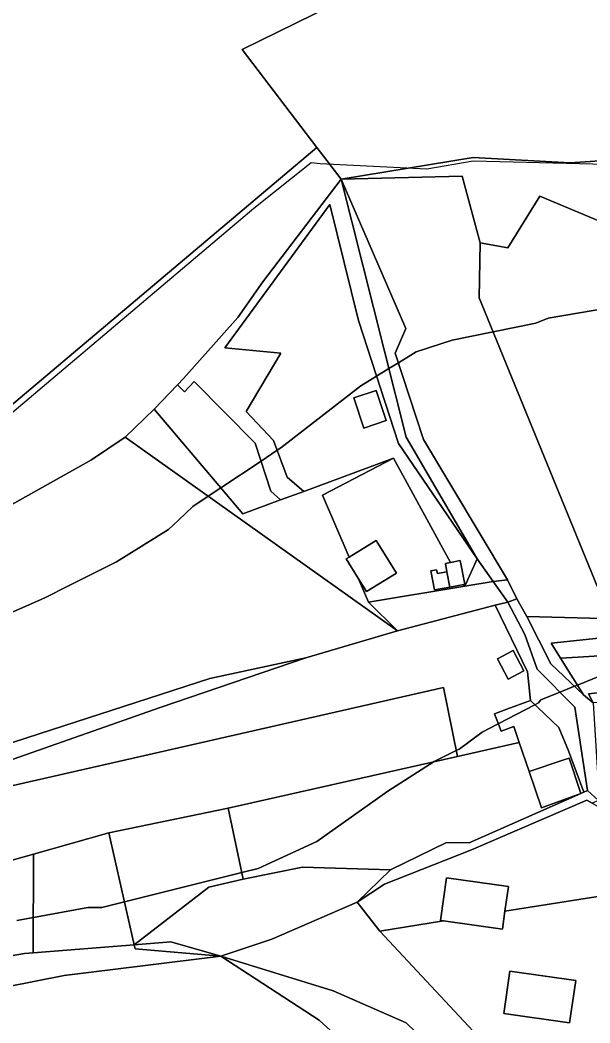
# Model space of a CAD drawing. Extents: x -477304 to -465429, y -1159113 to -1149210.
# Drawn here: x -473800.3 to -473651.5, y -1153870.6 to -1153608.7 of the extents above; entities that cross this region are included whole.
import ezdxf

# ---------------------------------------------------------------- set-up
doc = ezdxf.new("R2010")
doc.units = 0
for name, color, linetype in [('BPEJ_s', 7, 'Continuous'), ('orna_s', 7, 'Continuous'), ('ostatni_s', 7, 'Continuous'), ('PUPFL_s', 7, 'Continuous'), ('trav_porost_s', 7, 'Continuous'), ('voda_s', 7, 'Continuous'), ('zahrada_s', 7, 'Continuous')]:
    doc.layers.add(name, color=color, linetype=linetype)

msp = doc.modelspace()

# ---------------------------------------------------------------- linework, layer by layer
at = {"layer": 'BPEJ_s'}
for points in [[(-473819.44, -1153725.52), (-473739.32, -1153657.8), (-473724.33, -1153645.94), (-473721.99, -1153646.15), (-473694.14, -1153647.58), (-473681.99, -1153645.52), (-473636.88, -1153646.58), (-473634.33, -1153646.37), (-473633.07, -1153645.68), (-473633.31, -1153644.45), (-473630.35, -1153643.66), (-473610.15, -1153636.9), (-473610.5, -1153635.09), (-473614.75, -1153612.96), (-473618.16, -1153600.19)], [(-473819.44, -1153725.52), (-473739.32, -1153657.8), (-473724.33, -1153645.94), (-473721.99, -1153646.15), (-473694.14, -1153647.58), (-473681.99, -1153645.52), (-473636.88, -1153646.58), (-473634.33, -1153646.37), (-473633.07, -1153645.68), (-473633.31, -1153644.45), (-473630.35, -1153643.66), (-473610.15, -1153636.9), (-473610.5, -1153635.09), (-473614.75, -1153612.96), (-473618.16, -1153600.19)], [(-473808.38, -1153765.95), (-473793.91, -1153759.57), (-473787.67, -1153756.45), (-473775.19, -1153750.2), (-473761.57, -1153741.69), (-473758.99, -1153739.29), (-473755.18, -1153735.74), (-473751.17, -1153733.06), (-473747.91, -1153730.89), (-473737.4, -1153723.88), (-473733.17, -1153721.06), (-473732.2, -1153720.42), (-473711.35, -1153704.24), (-473707.24, -1153701.71), (-473704, -1153699.7), (-473701.54, -1153698.18), (-473696.88, -1153695.31), (-473687.52, -1153692.33), (-473676.79, -1153690.14), (-473665.6, -1153687.86), (-473662.41, -1153686.58), (-473627.13, -1153680.58), (-473624.47, -1153680.13)], [(-473627.13, -1153680.58), (-473662.41, -1153686.58), (-473665.6, -1153687.86), (-473676.79, -1153690.14), (-473687.52, -1153692.33), (-473696.88, -1153695.31), (-473701.54, -1153698.18), (-473704, -1153699.7), (-473707.24, -1153701.71), (-473711.35, -1153704.24), (-473732.2, -1153720.42), (-473733.17, -1153721.06), (-473737.4, -1153723.88), (-473747.91, -1153730.89), (-473751.17, -1153733.06), (-473755.18, -1153735.74), (-473758.99, -1153739.29), (-473761.57, -1153741.69), (-473775.19, -1153750.2), (-473787.67, -1153756.45), (-473793.91, -1153759.57), (-473808.38, -1153765.95)], [(-473647.1, -1153779.24), (-473654.78, -1153782.33), (-473655.55, -1153782.64), (-473659.36, -1153784.17), (-473664.33, -1153786.16), (-473664.97, -1153787.02), (-473665.87, -1153787.49), (-473675.44, -1153792.48), (-473679.65, -1153794.68), (-473685.39, -1153798.93), (-473685.7, -1153799.08), (-473686.44, -1153799.45), (-473692.19, -1153802.33), (-473704.33, -1153810), (-473722.84, -1153823.19), (-473738.16, -1153830.21), (-473742.42, -1153831.27), (-473773.09, -1153838.94), (-473779.02, -1153840.42), (-473782.63, -1153840.42), (-473796.87, -1153843.04), (-473801.15, -1153843.83)], [(-473801.15, -1153843.83), (-473796.87, -1153843.04), (-473782.63, -1153840.42), (-473779.02, -1153840.42), (-473773.09, -1153838.94), (-473742.42, -1153831.27), (-473738.16, -1153830.21), (-473722.84, -1153823.19), (-473704.33, -1153810), (-473692.19, -1153802.33), (-473686.44, -1153799.45), (-473685.7, -1153799.08), (-473685.39, -1153798.93), (-473679.65, -1153794.68), (-473675.44, -1153792.48), (-473665.87, -1153787.49), (-473664.97, -1153787.02), (-473664.33, -1153786.16), (-473659.36, -1153784.17), (-473655.55, -1153782.64), (-473654.78, -1153782.33), (-473647.1, -1153779.24)]]:
    msp.add_lwpolyline(points, dxfattribs=at)
at = {"layer": 'orna_s'}
for points in [[(-473743.44, -1153686.38), (-473736.96, -1153677.1), (-473716.48, -1153650.25), (-473699.48, -1153717.61), (-473680.97, -1153749.39), (-473701.5, -1153719.29), (-473711.99, -1153687.18), (-473719.4, -1153656.88), (-473746.85, -1153694.31), (-473732.25, -1153695.66), (-473741.33, -1153710.88), (-473734.13, -1153718.48), (-473730.57, -1153728.04), (-473726.21, -1153731.77), (-473732.29, -1153734.02), (-473734.84, -1153731.68), (-473738.95, -1153719.16), (-473754.9, -1153703.13), (-473757.39, -1153705.76), (-473759.18, -1153703.96), (-473757.62, -1153702.35)], [(-473661.66, -1153771.37), (-473642.58, -1153769.41), (-473642.32, -1153778.93), (-473642.11, -1153786.93), (-473650.66, -1153786.96), (-473651.86, -1153784.61), (-473646.54, -1153783.98), (-473647.65, -1153774.64), (-473654.61, -1153775.06), (-473659.17, -1153775.34)], [(-473796.82, -1153826.45), (-473849.84, -1153841.35), (-473850.8, -1153819.57), (-473689.77, -1153783.02), (-473686.13, -1153800.96), (-473746.01, -1153814.46), (-473777.12, -1153820.91)]]:
    msp.add_lwpolyline(points, close=True, dxfattribs=at)
at = {"layer": 'ostatni_s'}
for points in [[(-473716.48, -1153650.25), (-473699.63, -1153689.29), (-473702.35, -1153695.7), (-473694.98, -1153718.26), (-473673.04, -1153754.87), (-473676.78, -1153755.3), (-473680.97, -1153749.39), (-473699.48, -1153717.61)], [(-473713.2, -1153707.36), (-473707.3, -1153705.4), (-473704.7, -1153713.27), (-473710.57, -1153715.26)], [(-473709.3, -1153760.68), (-473711.91, -1153754.62), (-473709.87, -1153757.92), (-473702.06, -1153753.09), (-473707.31, -1153744.57), (-473714.36, -1153748.93), (-473721.32, -1153732.75), (-473702.84, -1153723.14), (-473687.94, -1153750.37), (-473689.21, -1153750.62), (-473688.87, -1153752.75), (-473691.36, -1153753.22), (-473691.57, -1153752.25), (-473693.05, -1153752.53), (-473692.13, -1153757.49), (-473688.11, -1153756.74), (-473684.43, -1153756.07), (-473684.16, -1153756.52)], [(-473711.91, -1153754.62), (-473715.13, -1153749.41), (-473714.36, -1153748.93), (-473707.31, -1153744.57), (-473702.06, -1153753.09), (-473709.87, -1153757.92)], [(-473689.21, -1153750.62), (-473687.94, -1153750.37), (-473685.37, -1153749.85), (-473684.2, -1153756.03), (-473684.43, -1153756.07), (-473688.11, -1153756.74), (-473688.87, -1153752.75)], [(-473692.13, -1153757.49), (-473693.05, -1153752.53), (-473691.57, -1153752.25), (-473691.36, -1153753.22), (-473688.87, -1153752.75), (-473688.11, -1153756.74)], [(-473673.04, -1153754.87), (-473670.64, -1153759.87), (-473672.99, -1153760.66), (-473676.78, -1153755.3)], [(-473661.74, -1153776.76), (-473653.18, -1153784.88), (-473650.66, -1153786.96), (-473649.35, -1153808.1), (-473649.31, -1153812.49), (-473652.11, -1153809.86), (-473655.43, -1153788.15), (-473665.3, -1153778.15), (-473668.52, -1153769.14), (-473672.99, -1153760.66), (-473670.64, -1153759.87), (-473667.97, -1153764.44)], [(-473847.35, -1153868.02), (-473847.98, -1153864.55), (-473849.44, -1153856.54), (-473851.97, -1153842.69), (-473855.82, -1153812.4), (-473855.95, -1153810.35), (-473831.3, -1153805.72), (-473808.33, -1153799.28), (-473750.81, -1153780.66), (-473725.74, -1153775.26), (-473763.73, -1153788.17), (-473805.39, -1153802.8), (-473830.09, -1153808.7), (-473851.08, -1153813.13), (-473850.8, -1153819.57), (-473849.84, -1153841.35), (-473845.83, -1153861.37)], [(-473672.86, -1153780.76), (-473675.66, -1153775.45), (-473671.6, -1153773.31), (-473668.8, -1153778.62)], [(-473646.54, -1153783.98), (-473651.86, -1153784.61), (-473650.66, -1153786.96), (-473653.18, -1153784.88), (-473659.17, -1153775.34), (-473654.61, -1153775.06), (-473647.65, -1153774.64)], [(-473676.41, -1153789.83), (-473673.22, -1153788.66), (-473667.02, -1153786.39), (-473659.66, -1153793.4), (-473657.12, -1153799.5), (-473653.12, -1153810.29), (-473653.89, -1153810.62), (-473656.94, -1153801.39), (-473658.36, -1153801.86), (-473667.35, -1153804.94), (-473669.96, -1153797.32), (-473671.37, -1153793.18), (-473674.73, -1153794.41), (-473675.42, -1153792.54)], [(-473712.29, -1153839), (-473705.2, -1153834.3), (-473682.48, -1153825.37), (-473652.34, -1153812.43), (-473650.9, -1153813.21), (-473647.34, -1153815.14), (-473637.39, -1153823.35), (-473630.21, -1153832.18), (-473628.97, -1153834.31), (-473673.7, -1153841.39), (-473672.79, -1153834.93), (-473688.93, -1153832.66), (-473690.51, -1153843.83), (-473689.77, -1153843.93), (-473706.36, -1153846.56)], [(-473843.76, -1153864.26), (-473847.35, -1153868.02), (-473845.83, -1153861.37), (-473849.84, -1153841.35), (-473796.82, -1153826.45), (-473796.9, -1153852.26), (-473799.19, -1153852.44), (-473826.7, -1153857.24)], [(-473742.04, -1153833.05), (-473726.54, -1153829.89), (-473703.63, -1153830.61), (-473712.29, -1153839), (-473734.61, -1153848.7), (-473747.94, -1153853.1), (-473760.96, -1153849.37), (-473770.58, -1153850.14), (-473751.06, -1153835.12)], [(-473673.7, -1153841.39), (-473674.37, -1153846.1), (-473689.77, -1153843.93), (-473690.51, -1153843.83), (-473688.93, -1153832.66), (-473672.79, -1153834.93)], [(-473673.7, -1153841.39), (-473628.97, -1153834.31), (-473627.04, -1153837.61), (-473626.16, -1153841.37), (-473623.56, -1153856.03), (-473622.01, -1153864.14), (-473621.17, -1153868.55), (-473620.99, -1153869.03), (-473672.23, -1153883.1), (-473706.36, -1153846.56), (-473689.77, -1153843.93), (-473674.37, -1153846.1)], [(-473673.99, -1153868.09), (-473672.41, -1153857.04), (-473655.23, -1153859.49), (-473656.81, -1153870.54)], [(-473672.41, -1153857.04), (-473673.99, -1153868.09), (-473656.81, -1153870.54), (-473655.23, -1153859.49)]]:
    msp.add_lwpolyline(points, close=True, dxfattribs=at)
at = {"layer": 'PUPFL_s'}
msp.add_lwpolyline([(-473317.9, -1153181.74), (-473336.03, -1153216.76), (-473345.77, -1153242.45), (-473360.35, -1153318.85), (-473425.22, -1153434.63), (-473427.02, -1153440.19), (-473427.69, -1153442.92), (-473433.83, -1153466.27), (-473506.84, -1153474.05), (-473574.91, -1153481.82), (-473579.34, -1153482.33), (-473644.06, -1153489.73), (-473629.89, -1153542.49), (-473625.46, -1153559), (-473742.33, -1153616.45), (-473722.79, -1153641.99), (-473823.78, -1153727.09), (-473876.42, -1153741.11), (-473872.95, -1153759.4), (-473889.2, -1153754.19), (-473907.69, -1153742.41)], dxfattribs=at)
for points in [[(-473620.45, -1153583.58), (-473620.06, -1153585.5), (-473609.36, -1153638.04), (-473630.35, -1153643.66), (-473633.31, -1153644.45), (-473656.65, -1153645.99), (-473682.04, -1153644.63), (-473716.48, -1153650.25), (-473722.79, -1153641.99), (-473742.33, -1153616.45), (-473625.46, -1153559)], [(-473772.87, -1153717.61), (-473781.67, -1153723.51), (-473806.16, -1153737.16), (-473819.14, -1153742.37), (-473855.33, -1153753.34), (-473872.95, -1153759.4), (-473876.42, -1153741.11), (-473823.78, -1153727.09), (-473722.79, -1153641.99), (-473716.48, -1153650.25), (-473736.96, -1153677.1), (-473743.44, -1153686.38), (-473757.62, -1153702.35), (-473759.18, -1153703.96), (-473765.34, -1153710.29)], [(-473682.04, -1153644.63), (-473656.65, -1153645.99), (-473633.31, -1153644.45), (-473632.39, -1153649.2), (-473645.28, -1153662.78), (-473664.63, -1153654.67), (-473672.97, -1153668.2), (-473680.17, -1153666.92), (-473684.88, -1153649.48), (-473716.48, -1153650.25)]]:
    msp.add_lwpolyline(points, close=True, dxfattribs=at)
at = {"layer": 'trav_porost_s'}
for points in [[(-473673.04, -1153754.87), (-473694.98, -1153718.26), (-473702.35, -1153695.7), (-473699.63, -1153689.29), (-473716.48, -1153650.25), (-473684.88, -1153649.48), (-473680.17, -1153666.92), (-473680.42, -1153681.27), (-473649.61, -1153756.5), (-473644.97, -1153765.02), (-473667.97, -1153764.44), (-473670.64, -1153759.87)], [(-473628.29, -1153676.78), (-473621.56, -1153698.8), (-473630.24, -1153701.29), (-473628.93, -1153709.27), (-473621.52, -1153708.83), (-473599.37, -1153763.54), (-473642.58, -1153769.41), (-473644.97, -1153765.02), (-473649.61, -1153756.5), (-473680.42, -1153681.27), (-473680.17, -1153666.92), (-473672.97, -1153668.2), (-473664.63, -1153654.67), (-473645.28, -1153662.78), (-473632.39, -1153649.2), (-473630.1, -1153669.24)], [(-473687.94, -1153750.37), (-473702.84, -1153723.14), (-473726.21, -1153731.77), (-473730.57, -1153728.04), (-473734.13, -1153718.48), (-473741.33, -1153710.88), (-473732.25, -1153695.66), (-473746.85, -1153694.31), (-473719.4, -1153656.88), (-473711.99, -1153687.18), (-473701.5, -1153719.29), (-473680.97, -1153749.39), (-473684.16, -1153756.52), (-473684.43, -1153756.07), (-473684.2, -1153756.03), (-473685.37, -1153749.85)], [(-473754.9, -1153703.13), (-473738.95, -1153719.16), (-473734.84, -1153731.68), (-473732.29, -1153734.02), (-473742.17, -1153737.67), (-473765.34, -1153710.29), (-473759.18, -1153703.96), (-473757.39, -1153705.76)], [(-473713.2, -1153707.36), (-473710.57, -1153715.26), (-473704.7, -1153713.27), (-473707.3, -1153705.4)], [(-473732.29, -1153734.02), (-473726.21, -1153731.77), (-473702.84, -1153723.14), (-473721.32, -1153732.75), (-473714.36, -1153748.93), (-473715.13, -1153749.41), (-473711.91, -1153754.62), (-473709.3, -1153760.68), (-473701.8, -1153768.21), (-473772.87, -1153717.61), (-473765.34, -1153710.29), (-473742.17, -1153737.67)], [(-473855.82, -1153812.4), (-473870.49, -1153815.01), (-473872.93, -1153786.05), (-473873.06, -1153763.83), (-473872.95, -1153759.4), (-473855.33, -1153753.34), (-473819.14, -1153742.37), (-473806.16, -1153737.16), (-473781.67, -1153723.51), (-473772.87, -1153717.61), (-473701.8, -1153768.21), (-473725.74, -1153775.26), (-473750.81, -1153780.66), (-473808.33, -1153799.28), (-473831.3, -1153805.72), (-473855.95, -1153810.35)], [(-473684.16, -1153756.52), (-473680.97, -1153749.39), (-473676.78, -1153755.3)], [(-473684.16, -1153756.52), (-473676.78, -1153755.3), (-473672.99, -1153760.66), (-473676.23, -1153761.51), (-473701.8, -1153768.21), (-473709.3, -1153760.68)], [(-473667.02, -1153786.39), (-473673.22, -1153788.66), (-473676.41, -1153789.83), (-473675.42, -1153792.54), (-473674.73, -1153794.41), (-473671.37, -1153793.18), (-473669.96, -1153797.32), (-473686.13, -1153800.96), (-473689.77, -1153783.02), (-473850.8, -1153819.57), (-473851.08, -1153813.13), (-473830.09, -1153808.7), (-473805.39, -1153802.8), (-473763.73, -1153788.17), (-473725.74, -1153775.26), (-473701.8, -1153768.21), (-473676.23, -1153761.51), (-473667.78, -1153778.92)], [(-473652.11, -1153809.86), (-473653.12, -1153810.29), (-473657.12, -1153799.5), (-473659.66, -1153793.4), (-473667.02, -1153786.39), (-473667.78, -1153778.92), (-473676.23, -1153761.51), (-473672.99, -1153760.66), (-473668.52, -1153769.14), (-473665.3, -1153778.15), (-473655.43, -1153788.15)], [(-473661.74, -1153776.76), (-473667.97, -1153764.44), (-473644.97, -1153765.02), (-473642.58, -1153769.41), (-473661.66, -1153771.37), (-473659.17, -1153775.34), (-473653.18, -1153784.88)], [(-473675.66, -1153775.45), (-473672.86, -1153780.76), (-473668.8, -1153778.62), (-473671.6, -1153773.31)], [(-473653.89, -1153810.62), (-473653.12, -1153810.29), (-473652.11, -1153809.86), (-473649.31, -1153812.49), (-473650.9, -1153813.21), (-473652.34, -1153812.43), (-473682.48, -1153825.37), (-473705.2, -1153834.3), (-473712.29, -1153839), (-473703.63, -1153830.61), (-473689.01, -1153823.45), (-473683.05, -1153823.51)], [(-473742.04, -1153833.05), (-473751.06, -1153835.12), (-473770.58, -1153850.14), (-473777.12, -1153820.91), (-473746.01, -1153814.46)], [(-473796.82, -1153826.45), (-473777.12, -1153820.91), (-473770.58, -1153850.14), (-473796.9, -1153852.26)]]:
    msp.add_lwpolyline(points, close=True, dxfattribs=at)
msp.add_lwpolyline([(-473699.49, -1153870.56), (-473718.54, -1153862.21), (-473747.94, -1153853.1), (-473734.61, -1153848.7), (-473712.29, -1153839), (-473706.36, -1153846.56), (-473672.23, -1153883.1), (-473620.99, -1153869.03), (-473618.93, -1153874.53)], dxfattribs=at)
at = {"layer": 'voda_s'}
for points in [[(-473788.82, -1153858.15), (-473849.63, -1153870.19), (-473847.35, -1153868.02), (-473843.76, -1153864.26), (-473826.7, -1153857.24), (-473799.19, -1153852.44), (-473796.9, -1153852.26), (-473770.58, -1153850.14), (-473770.29, -1153851.19), (-473747.94, -1153853.1)], [(-473760.96, -1153849.37), (-473747.94, -1153853.1), (-473770.29, -1153851.19), (-473770.58, -1153850.14)], [(-473669.48, -1153917.74), (-473722.2, -1153869.86), (-473747.94, -1153853.1), (-473718.54, -1153862.21), (-473699.49, -1153870.56), (-473682.25, -1153887.14), (-473664.55, -1153913.24), (-473663.66, -1153914.75), (-473661.17, -1153918.97)]]:
    msp.add_lwpolyline(points, close=True, dxfattribs=at)
msp.add_lwpolyline([(-473849.63, -1153870.19), (-473788.82, -1153858.15), (-473747.94, -1153853.1), (-473722.2, -1153869.86), (-473669.48, -1153917.74)], dxfattribs=at)
at = {"layer": 'zahrada_s'}
for points in [[(-473726.54, -1153829.89), (-473742.04, -1153833.05), (-473746.01, -1153814.46), (-473686.13, -1153800.96), (-473669.96, -1153797.32), (-473667.35, -1153804.94), (-473664.13, -1153814.38), (-473653.89, -1153810.62), (-473683.05, -1153823.51), (-473689.01, -1153823.45), (-473703.63, -1153830.61)], [(-473656.94, -1153801.39), (-473653.89, -1153810.62), (-473664.13, -1153814.38), (-473667.35, -1153804.94), (-473658.36, -1153801.86)]]:
    msp.add_lwpolyline(points, close=True, dxfattribs=at)

doc.saveas('drawing.dxf')
